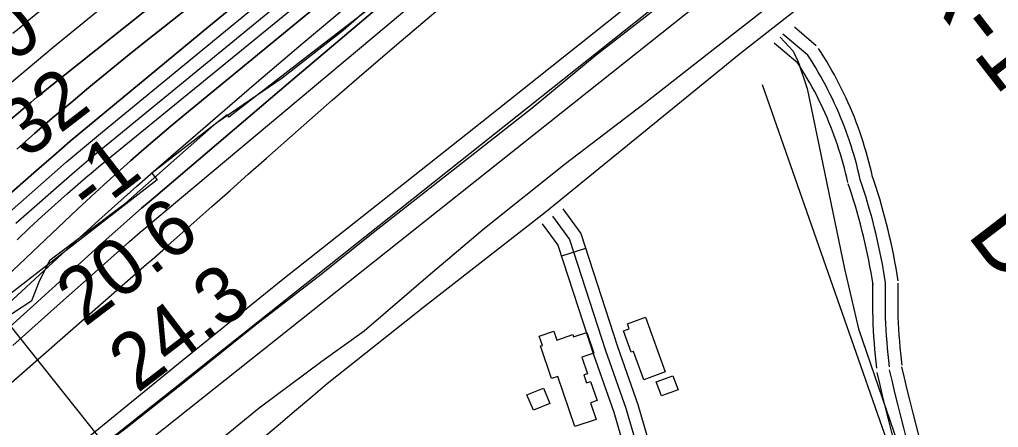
# Model space of a CAD drawing. Extents: x 3477039 to 3515015, y 546746 to 572297.
# Drawn here: x 3483194 to 3484351, y 556246 to 556729 of the extents above; entities that cross this region are included whole.
import ezdxf

# ---------------------------------------------------------------- set-up
doc = ezdxf.new("R2010")
doc.units = 0
for name, color, linetype in [('V-BLDG-OTLN', 7, 'Continuous'), ('V-DTCH-CNTR', 7, 'Continuous'), ('V-FLOD-BASE', 7, 'Continuous'), ('V-LEVE-TOET', 7, 'Continuous'), ('V-RIVR-EDGE', 7, 'Continuous'), ('V-RIVR-RANG', 7, 'Continuous'), ('V-RIVR-RANG-IDEN', 7, 'Continuous'), ('V-ROAD-CNTR', 7, 'Continuous'), ('V-RRAP-RVMT', 7, 'Continuous'), ('V-SURV-LINE', 7, 'Continuous'), ('V-TOPO-DPTH', 7, 'Continuous'), ('V-TOPO-MAJR', 7, 'Continuous'), ('V-TOPO-MINR', 7, 'Continuous'), ('V-TOPO-SHOR', 7, 'Continuous'), ('V-TOPO-WATR', 7, 'Continuous')]:
    doc.layers.add(name, color=color, linetype=linetype)

msp = doc.modelspace()

# ---------------------------------------------------------------- linework, layer by layer
at = {"layer": 'V-BLDG-OTLN'}
for points in [[(3483933.7, 556376.8), (3483957.2, 556312.1), (3483931.9, 556302.9), (3483919.7, 556336.4), (3483916.9, 556335.4), (3483907.6, 556360.8), (3483914.4, 556363.3), (3483912.3, 556369.1)], [(3483850.4, 556247.6), (3483830.3, 556306.7), (3483822.8, 556304.2), (3483809.7, 556342.9), (3483811.8, 556343.6), (3483808.2, 556354.3), (3483825.3, 556360.2), (3483828.8, 556349.9), (3483847.7, 556356.4), (3483848.6, 556353.7), (3483864.3, 556359), (3483872.7, 556334.3), (3483858.4, 556329.5), (3483865, 556310), (3483861, 556308.6), (3483864.1, 556299.4), (3483868.9, 556301), (3483876.7, 556278.2), (3483868.8, 556275.5), (3483875.4, 556256)], [(3483972.2, 556291.1), (3483952.7, 556283.8), (3483946.4, 556300.3), (3483965.9, 556307.7)], [(3483793.6, 556285), (3483813.2, 556293.1), (3483820.8, 556274.9), (3483801.2, 556266.8)]]:
    msp.add_lwpolyline(points, close=True, dxfattribs=at)
at = {"layer": 'V-DTCH-CNTR'}
msp.add_lwpolyline([(3484093.1, 556708.5), (3484108.2, 556691.7), (3484114.3, 556679.1), (3484125.1, 556647.6), (3484169.1, 556434.3), (3484185.7, 556363.2), (3484232.7, 556226.3), (3484290.5, 556058), (3484368.5, 555840.8), (3484429, 555662.7), (3484569.3, 555704.8)], dxfattribs=at)
at = {"layer": 'V-FLOD-BASE'}
msp.add_lwpolyline([(3484584.2, 557248.1), (3484473, 557160.1), (3484391.2, 557098), (3484296, 557020.8), (3484214.8, 556958.1), (3484134.4, 556892.5), (3484070.7, 556842), (3484011.2, 556794.2), (3483940.6, 556737.5), (3483875.5, 556687), (3483799.9, 556624.2), (3483711.8, 556555.2), (3483611.7, 556476.8), (3483550.1, 556427.6), (3483472.5, 556367.5), (3483388.5, 556299.9), (3483319.3, 556245.3), (3483258.4, 556198.9), (3483194, 556144.3), (3483180.7, 556133.4)], dxfattribs=at)
at = {"layer": 'V-LEVE-TOET'}
for points in [[(3483140.8, 556159.5), (3483158.3, 556171.7), (3483165.9, 556174.8), (3483178.5, 556179.8), (3483192.4, 556181), (3483207, 556185.7), (3483253.1, 556217), (3483386.1, 556325.6), (3483505, 556421.9), (3483623.3, 556515.4), (3483740.1, 556608.3), (3483905.9, 556740), (3484042.4, 556847.9), (3484238.9, 557001.4), (3484454.4, 557172.1), (3484582.4, 557271.7)], [(3484585.8, 557146.3), (3484433.9, 557023.3), (3484350.6, 556950.2), (3484272.3, 556896.4), (3484164, 556818), (3484079.9, 556744.9), (3484015.6, 556695), (3483932.3, 556629.5), (3483839.3, 556558.6), (3483743.5, 556482.1), (3483676.9, 556425.4), (3483601.3, 556360.5), (3483551, 556324.3), (3483476.9, 556269.1), (3483403.4, 556209), (3483350.2, 556166.7), (3483302.6, 556125), (3483259.1, 556084.6), (3483213, 556049.8), (3483163.2, 556005.4)]]:
    msp.add_lwpolyline(points, dxfattribs=at)
at = {"layer": 'V-RIVR-EDGE'}
for points in [[(3483504.1, 556660.2), (3483576.2, 556716.7), (3483682.7, 556810.1), (3483737.5, 556864.6), (3483810.3, 556925.1), (3483854.2, 556961.6), (3483939, 557022.6), (3484006.4, 557088.5), (3484040.1, 557123.2), (3484070.2, 557141.7), (3484108.1, 557171.1), (3484149, 557205.2), (3484189.9, 557236.9), (3484233.1, 557256.6), (3484300.5, 557304.5), (3484339.6, 557328.4), (3484356.4, 557346.4), (3484391.3, 557365.5), (3484413.5, 557378), (3484434, 557388.2), (3484452.6, 557400.7), (3484487.5, 557429.5), (3484527.2, 557469)], [(3483150.7, 556359.1), (3483208, 556396.8), (3483217.7, 556420.8), (3483229.8, 556444.7), (3483318.8, 556511.8), (3483427.1, 556607.5), (3483504.1, 556660.2)]]:
    msp.add_lwpolyline(points, dxfattribs=at)
at = {"layer": 'V-RIVR-RANG'}
msp.add_line((3483301.9, 556217.1), (3482803.1, 556842.5), dxfattribs=at)
at = {"layer": 'V-ROAD-CNTR'}
msp.add_line((3483863, 556458.3), (3483834.5, 556449), dxfattribs=at)
for points in [[(3484980, 557432.6), (3484518.9, 557058.8), (3484236.1, 556838.3), (3484046.6, 556689.6), (3483814.6, 556500.6), (3483673.5, 556390.5), (3483557.4, 556297.9)], [(3484980, 557432.6), (3484518.9, 557058.8), (3484236.1, 556838.3), (3484046.6, 556689.6), (3483814.6, 556500.6), (3483673.5, 556390.5), (3483557.4, 556297.9)], [(3484135.6, 556698.3), (3484109.9, 556720.3)], [(3484125.8, 556686.9), (3484096.3, 556712.1)], [(3484116.1, 556675.5), (3484085.8, 556701.4)], [(3484202.3, 556543), (3484201, 556548.9), (3484199.5, 556554.9), (3484198, 556560.9), (3484196.4, 556566.8), (3484194.7, 556572.7), (3484192.9, 556578.6), (3484191.1, 556584.5), (3484189.1, 556590.4), (3484187.1, 556596.2), (3484185.1, 556602), (3484182.9, 556607.8), (3484180.7, 556613.5), (3484178.4, 556619.2), (3484176, 556624.9), (3484173.5, 556630.6), (3484171, 556636.2), (3484168.3, 556641.8), (3484165.6, 556647.3), (3484162.9, 556652.8), (3484160, 556658.3), (3484157.1, 556663.7), (3484154.1, 556669.1), (3484151.1, 556674.4), (3484148, 556679.7), (3484144.8, 556685), (3484141.5, 556690.2), (3484138.4, 556695)], [(3484173.1, 556536.3), (3484171.8, 556542.1), (3484170.4, 556547.7), (3484169, 556553.2), (3484167.5, 556558.8), (3484165.9, 556564.3), (3484164.2, 556569.9), (3484162.5, 556575.3), (3484160.7, 556580.8), (3484158.8, 556586.3), (3484156.9, 556591.7), (3484154.9, 556597.1), (3484152.8, 556602.4), (3484150.6, 556607.8), (3484148.4, 556613.1), (3484146.1, 556618.4), (3484143.7, 556623.6), (3484141.3, 556628.8), (3484138.7, 556634), (3484136.2, 556639.2), (3484133.5, 556644.3), (3484130.8, 556649.3), (3484128, 556654.4), (3484125.1, 556659.4), (3484122.2, 556664.3), (3484119.2, 556669.3), (3484116.2, 556674.2), (3484113.2, 556678.8)], [(3484187.7, 556539.7), (3484186.4, 556545.5), (3484185, 556551.3), (3484183.5, 556557.1), (3484181.9, 556562.8), (3484180.3, 556568.5), (3484178.6, 556574.2), (3484176.8, 556579.9), (3484174.9, 556585.6), (3484173, 556591.2), (3484171, 556596.8), (3484168.9, 556602.4), (3484166.7, 556608), (3484164.5, 556613.5), (3484162.2, 556619), (3484159.8, 556624.5), (3484157.3, 556629.9), (3484154.8, 556635.3), (3484152.2, 556640.7), (3484149.5, 556646), (3484146.8, 556651.3), (3484144, 556656.5), (3484141.1, 556661.7), (3484138.1, 556666.9), (3484135.1, 556672), (3484132, 556677.1), (3484128.8, 556682.2), (3484125.8, 556686.9)], [(3484217.6, 556417.7), (3484216.4, 556425.1), (3484215.2, 556432.5), (3484213.9, 556439.8), (3484212.5, 556447.2), (3484211, 556454.5), (3484209.4, 556461.9), (3484207.8, 556469.2), (3484206.1, 556476.4), (3484204.3, 556483.7), (3484202.4, 556491), (3484200.4, 556498.2), (3484198.4, 556505.4), (3484196.3, 556512.6), (3484194.1, 556519.8), (3484191.9, 556526.9), (3484189.5, 556534), (3484187.7, 556539.4)], [(3484232.4, 556420), (3484231.2, 556427.5), (3484230, 556435), (3484228.6, 556442.6), (3484227.2, 556450.1), (3484225.7, 556457.6), (3484224.1, 556465.1), (3484222.4, 556472.5), (3484220.6, 556480), (3484218.8, 556487.4), (3484216.9, 556494.8), (3484214.9, 556502.2), (3484212.8, 556509.5), (3484210.7, 556516.9), (3484208.4, 556524.2), (3484206.1, 556531.5), (3484203.7, 556538.8), (3484201.9, 556544.2)], [(3484202.8, 556415.3), (3484201.6, 556422.7), (3484200.4, 556429.9), (3484199.1, 556437.1), (3484197.7, 556444.3), (3484196.3, 556451.5), (3484194.8, 556458.6), (3484193.2, 556465.8), (3484191.5, 556472.9), (3484189.7, 556480), (3484187.9, 556487.1), (3484186, 556494.2), (3484184, 556501.3), (3484181.9, 556508.3), (3484179.8, 556515.3), (3484177.6, 556522.3), (3484175.3, 556529.3), (3484173.5, 556534.6)], [(3483836, 556505.2), (3483857.3, 556475.8), (3483900.8, 556342.4), (3483924.8, 556273.7), (3483967.7, 556125.6)], [(3483823.8, 556496.4), (3483843.8, 556468.9), (3483886.6, 556337.6), (3483910.5, 556269.1), (3483953.3, 556121.5)], [(3483811.7, 556487.6), (3483830.2, 556462), (3483872.4, 556332.8), (3483896.2, 556264.6), (3483938.9, 556117.3)], [(3484207.4, 556316.5), (3484206.5, 556323.9), (3484205.7, 556331.3), (3484205, 556338.8), (3484204.4, 556346.2), (3484203.9, 556353.7), (3484203.4, 556361.1), (3484203, 556368.6), (3484202.8, 556376), (3484202.5, 556383.5), (3484202.4, 556391), (3484202.4, 556398.4), (3484202.4, 556405.9), (3484202.5, 556413.4), (3484202.6, 556418.1)], [(3484222.3, 556318.3), (3484221.4, 556325.5), (3484220.7, 556332.8), (3484220, 556340.1), (3484219.4, 556347.4), (3484218.8, 556354.7), (3484218.4, 556361.9), (3484218, 556369.2), (3484217.7, 556376.5), (3484217.5, 556383.8), (3484217.4, 556391.2), (3484217.4, 556398.5), (3484217.4, 556405.8), (3484217.5, 556413.1), (3484217.6, 556417.7)], [(3484237.2, 556320), (3484236.3, 556327.2), (3484235.6, 556334.3), (3484234.9, 556341.4), (3484234.3, 556348.5), (3484233.8, 556355.7), (3484233.4, 556362.8), (3484233, 556369.9), (3484232.7, 556377.1), (3484232.5, 556384.2), (3484232.4, 556391.3), (3484232.4, 556398.5), (3484232.4, 556405.6), (3484232.5, 556412.8), (3484232.6, 556417.3)], [(3484264.8, 556102.9), (3484260.5, 556116.7), (3484256.2, 556130.5), (3484252, 556144.4), (3484247.8, 556158.3), (3484243.8, 556172.2), (3484239.8, 556186.1), (3484235.9, 556200.1), (3484232.1, 556214.1), (3484228.3, 556228.1), (3484224.7, 556242.1), (3484221.1, 556256.1), (3484217.5, 556270.2), (3484214.1, 556284.3), (3484210.8, 556298.4), (3484207.7, 556311.4)], [(3484279.1, 556107.4), (3484274.8, 556121.2), (3484270.5, 556134.9), (3484266.3, 556148.7), (3484262.2, 556162.5), (3484258.2, 556176.4), (3484254.2, 556190.2), (3484250.4, 556204.1), (3484246.5, 556218), (3484242.8, 556231.9), (3484239.2, 556245.9), (3484235.6, 556259.8), (3484232.1, 556273.8), (3484228.7, 556287.8), (3484225.4, 556301.8), (3484222.3, 556314.8)], [(3484293.4, 556111.9), (3484289.1, 556125.6), (3484284.9, 556139.3), (3484280.7, 556153), (3484276.6, 556166.8), (3484272.6, 556180.5), (3484268.7, 556194.3), (3484264.8, 556208.1), (3484261, 556221.9), (3484257.3, 556235.8), (3484253.7, 556249.6), (3484250.1, 556263.5), (3484246.7, 556277.4), (3484243.3, 556291.3), (3484240, 556305.2), (3484236.9, 556318.2)], [(3483557.4, 556297.9), (3483538.2, 556281.5), (3483518.8, 556265.2), (3483499.5, 556248.9), (3483480, 556232.7), (3483460.6, 556216.6), (3483441, 556200.5), (3483421.5, 556184.5), (3483401.8, 556168.6), (3483382.2, 556152.7), (3483362.4, 556136.8), (3483342.7, 556121.1), (3483322.8, 556105.4), (3483320.1, 556103.2)], [(3483557.4, 556297.9), (3483538.2, 556281.5), (3483518.8, 556265.2), (3483499.5, 556248.9), (3483480, 556232.7), (3483460.6, 556216.6), (3483441, 556200.5), (3483421.5, 556184.5), (3483401.8, 556168.6), (3483382.2, 556152.7), (3483362.4, 556136.8), (3483342.7, 556121.1), (3483322.8, 556105.4), (3483320.1, 556103.2)]]:
    msp.add_lwpolyline(points, dxfattribs=at)
at = {"layer": 'V-RRAP-RVMT'}
for p, q in [((3483654.1, 556778.9), (3483543.9, 556693.3)), ((3483543.8, 556693.5), (3483441, 556613.8)), ((3483543.9, 556693.3), (3483543.8, 556693.5)), ((3483439, 556616.3), (3483350.2, 556547.5)), ((3483441, 556613.8), (3483439, 556616.3)), ((3483356.3, 556539.7), (3483160.5, 556387.5)), ((3483350.2, 556547.5), (3483356.3, 556539.7))]:
    msp.add_line(p, q, dxfattribs=at)
at = {"layer": 'V-SURV-LINE'}
for points in [[(3483197.5, 556150.5), (3484450.8, 557147.6)], [(3483197.5, 556150.5), (3484450.8, 557147.6)], [(3484469.5, 557124.1), (3483216.2, 556127)], [(3484469.5, 557124.1), (3483216.2, 556127)]]:
    msp.add_lwpolyline(points, dxfattribs=at)
at = {"layer": 'V-TOPO-DPTH'}
for points in [[(3483190.3, 556576), (3483211.5, 556594.4), (3483232.8, 556612.7), (3483254.2, 556630.8), (3483275.7, 556648.8), (3483297.4, 556666.6), (3483319.1, 556684.3), (3483341, 556701.9), (3483362.9, 556719.4), (3484045.2, 557260.9), (3484050.5, 557265), (3484055.7, 557269.2), (3484060.9, 557273.5), (3484066.1, 557277.7), (3484119.7, 557321.7), (3484151.6, 557348.1), (3484183.5, 557374.5), (3484215.2, 557401.1), (3484246.8, 557427.8), (3484857.9, 557946.2)], [(3484857.9, 557946.2), (3484246.8, 557427.8), (3484215.2, 557401.1), (3484183.5, 557374.5), (3484151.6, 557348.1), (3484119.7, 557321.7), (3484066.1, 557277.7), (3484060.9, 557273.5), (3484055.7, 557269.2), (3484050.5, 557265), (3484045.2, 557260.9), (3483362.9, 556719.4), (3483341, 556701.9), (3483319.1, 556684.3), (3483297.4, 556666.6), (3483275.7, 556648.8), (3483254.2, 556630.8), (3483232.8, 556612.7), (3483211.5, 556594.4), (3483190.3, 556576)], [(3484942.7, 557828.7), (3484926.3, 557815.5), (3484688.1, 557623.6), (3484595.1, 557548.5), (3484502.2, 557473.2), (3484409.6, 557397.7), (3484317, 557322.1), (3484180, 557209.7), (3484156.1, 557190.1), (3484132.2, 557170.5), (3484108.4, 557150.9), (3484084.5, 557131.3), (3483890.2, 556971.2), (3483795.1, 556892.4), (3483700.2, 556813.4), (3483605.8, 556733.8), (3483511.6, 556654), (3483352.1, 556517.9), (3483337.9, 556505.8), (3483323.9, 556493.6), (3483310, 556481.2), (3483296.1, 556468.8), (3483202.1, 556383.8), (3483141.3, 556328.9)], [(3483129.4, 556565.7), (3483200.3, 556625.7), (3483207.2, 556631.4), (3483214, 556637.2), (3483221, 556642.8), (3483228, 556648.4), (3483822.3, 557122.3), (3483858.1, 557150.9), (3483893.7, 557179.6), (3483929.3, 557208.4), (3483964.8, 557237.3), (3483973.2, 557244.2), (3484004.4, 557269.8), (3484035.4, 557295.5), (3484066.3, 557321.4), (3484097, 557347.4), (3484566, 557746.5)], [(3484566, 557746.5), (3484097, 557347.4), (3484066.3, 557321.4), (3484035.4, 557295.5), (3484004.4, 557269.8), (3483973.2, 557244.2), (3483964.8, 557237.3), (3483929.3, 557208.4), (3483893.7, 557179.6), (3483858.1, 557150.9), (3483822.3, 557122.3), (3483228, 556648.4), (3483221, 556642.8), (3483214, 556637.2), (3483207.2, 556631.4), (3483200.3, 556625.7), (3483129.4, 556565.7)], [(3483189.2, 556488.1), (3483255.8, 556546.5), (3483264.1, 556553.7), (3483272.4, 556560.9), (3483280.8, 556567.9), (3483289.2, 556574.9), (3483702.4, 556913.8), (3483766.5, 556966.3), (3483830.7, 557018.8), (3483894.9, 557071.2), (3483959.1, 557123.5), (3484036.9, 557186.7), (3484062.2, 557207.4), (3484087.5, 557228.2), (3484112.8, 557249), (3484138, 557269.8), (3484566.1, 557624.4)], [(3483189.2, 556488.1), (3483255.8, 556546.5), (3483264.1, 556553.7), (3483272.4, 556560.9), (3483280.8, 556567.9), (3483289.2, 556574.9), (3483702.4, 556913.8), (3483766.5, 556966.3), (3483830.7, 557018.8), (3483894.9, 557071.2), (3483959.1, 557123.5), (3484036.9, 557186.7), (3484062.2, 557207.4), (3484087.5, 557228.2), (3484112.8, 557249), (3484138, 557269.8), (3484566.1, 557624.4)], [(3484337.7, 557469.6), (3484248.9, 557396.2), (3484100.6, 557273.9), (3484085.8, 557261.7), (3484071, 557249.6), (3484056.1, 557237.5), (3484041.1, 557225.4), (3483747.2, 556989.3), (3483664.5, 556922.5), (3483581.9, 556855.6), (3483499.6, 556788.3), (3483417.5, 556720.9), (3483294.3, 556619.2), (3483274, 556602.3), (3483253.7, 556585.3), (3483233.7, 556568), (3483213.8, 556550.7), (3482979.7, 556345)], [(3484337.7, 557469.6), (3484248.9, 557396.2), (3484100.6, 557273.9), (3484085.8, 557261.7), (3484071, 557249.6), (3484056.1, 557237.5), (3484041.1, 557225.4), (3483747.2, 556989.3), (3483664.5, 556922.5), (3483581.9, 556855.6), (3483499.6, 556788.3), (3483417.5, 556720.9), (3483294.3, 556619.2), (3483274, 556602.3), (3483253.7, 556585.3), (3483233.7, 556568), (3483213.8, 556550.7), (3482979.7, 556345)], [(3483607.1, 556796.4), (3483389.2, 556616.9), (3483372.9, 556603.3), (3483356.8, 556589.7), (3483340.7, 556575.8), (3483324.8, 556561.9), (3483309, 556547.8), (3483293.3, 556533.6), (3483277.8, 556519.2), (3483262.3, 556504.7), (3482910.3, 556171.1)], [(3482910.3, 556171.1), (3483262.3, 556504.7), (3483277.8, 556519.2), (3483293.3, 556533.6), (3483309, 556547.8), (3483324.8, 556561.9), (3483340.7, 556575.8), (3483356.8, 556589.7), (3483372.9, 556603.3), (3483389.2, 556616.9), (3483607.1, 556796.4)]]:
    msp.add_lwpolyline(points, dxfattribs=at)
at = {"layer": 'V-TOPO-MAJR'}
msp.add_lwpolyline([(3483174.3, 556646.9), (3483193.9, 556663.5), (3483213.6, 556680), (3483233.4, 556696.4), (3483367.7, 556806.6), (3483454.9, 556877.9), (3483542.1, 556949), (3483629.4, 557020), (3483716.8, 557090.9), (3483979.9, 557303.8), (3483994.9, 557316), (3484010, 557328.3), (3484024.9, 557340.7), (3484039.8, 557353.1), (3484176.9, 557467.5)], dxfattribs=at)
at = {"layer": 'V-TOPO-MINR'}
for points in [[(3483185.9, 556713.2), (3483195, 556720.8), (3483204.2, 556728.5), (3483213.4, 556736), (3483222.7, 556743.5), (3483985.9, 557355.4), (3483986.8, 557356.2), (3483988.7, 557357.7), (3483989.6, 557358.5), (3483999.4, 557366.5), (3484005.2, 557371.3), (3484011, 557376), (3484016.8, 557380.8), (3484022.5, 557385.7), (3484795.8, 558032.6), (3484798.5, 558034.8), (3484801.2, 558037.1), (3484803.9, 558039.4), (3484806.6, 558041.6), (3484822.7, 558055.2), (3484833.4, 558064.2)], [(3483190.3, 556576), (3483211.5, 556594.4), (3483232.8, 556612.7), (3483254.2, 556630.8), (3483275.7, 556648.8), (3483297.4, 556666.6), (3483319.1, 556684.3), (3483341, 556701.9), (3483362.9, 556719.4), (3484045.2, 557260.9), (3484050.5, 557265), (3484055.7, 557269.2), (3484060.9, 557273.5), (3484066.1, 557277.7), (3484119.7, 557321.7), (3484151.6, 557348.1), (3484183.5, 557374.5), (3484215.2, 557401.1), (3484246.8, 557427.8), (3484857.9, 557946.2)], [(3483090.1, 556309.6), (3483264.9, 556471.2), (3483287.3, 556491.7), (3483309.8, 556512), (3483332.5, 556532.2), (3483355.3, 556552.2), (3483418.9, 556607.3), (3483473.8, 556654.6), (3483528.9, 556701.6), (3483584.4, 556748.2), (3483640.1, 556794.5), (3484052.7, 557134.8), (3484085.4, 557161.7), (3484118.1, 557188.7), (3484150.8, 557215.7), (3484183.6, 557242.6), (3484190, 557247.9), (3484226, 557277.4), (3484262, 557306.9), (3484298, 557336.4), (3484334.1, 557365.8), (3484890.9, 557819.1), (3484917.1, 557840.2), (3484943.3, 557861.3)], [(3483141.3, 556328.9), (3483202.1, 556383.8), (3483296.1, 556468.8), (3483310, 556481.2), (3483323.9, 556493.6), (3483337.9, 556505.8), (3483352.1, 556517.9), (3483511.6, 556654), (3483605.8, 556733.8), (3483700.2, 556813.4), (3483795.1, 556892.4), (3483890.2, 556971.2), (3484084.5, 557131.3), (3484108.4, 557150.9), (3484132.2, 557170.5), (3484156.1, 557190.1), (3484180, 557209.7), (3484317, 557322.1), (3484409.6, 557397.7), (3484502.2, 557473.2), (3484595.1, 557548.5), (3484688.1, 557623.6), (3484926.3, 557815.5), (3484942.7, 557828.7)], [(3483190.7, 556468.6), (3483205.4, 556482.5), (3483220.2, 556496.3), (3483235.2, 556509.8), (3483250.4, 556523.2), (3483274.9, 556544.7), (3483277.9, 556547.2), (3483280.9, 556549.8), (3483283.9, 556552.3), (3483286.9, 556554.8), (3483877.7, 557037.8), (3483914.2, 557067.6), (3483950.6, 557097.4), (3483987.1, 557127.2), (3484023.5, 557157.1), (3484034.7, 557166.2), (3484065.5, 557191.5), (3484096.3, 557216.8), (3484127.1, 557242.2), (3484157.8, 557267.7), (3484757.8, 557765.6)], [(3483129.4, 556565.7), (3483200.3, 556625.7), (3483207.2, 556631.4), (3483214, 556637.2), (3483221, 556642.8), (3483228, 556648.4), (3483822.3, 557122.3), (3483858.1, 557150.9), (3483893.7, 557179.6), (3483929.3, 557208.4), (3483964.8, 557237.3), (3483973.2, 557244.2), (3484004.4, 557269.8), (3484035.4, 557295.5), (3484066.3, 557321.4), (3484097, 557347.4), (3484566, 557746.5)], [(3483189.2, 556488.1), (3483255.8, 556546.5), (3483264.1, 556553.7), (3483272.4, 556560.9), (3483280.8, 556567.9), (3483289.2, 556574.9), (3483702.4, 556913.8), (3483766.5, 556966.3), (3483830.7, 557018.8), (3483894.9, 557071.2), (3483959.1, 557123.5), (3484036.9, 557186.7), (3484062.2, 557207.4), (3484087.5, 557228.2), (3484112.8, 557249), (3484138, 557269.8), (3484566.1, 557624.4)], [(3483185.6, 556343.4), (3483215.6, 556370.3), (3483245.7, 556397.2), (3483275.8, 556424), (3483323.7, 556466.4), (3483329.9, 556471.9), (3483336.3, 556477.4), (3483342.6, 556482.8), (3483349, 556488.2), (3483733.4, 556810.9), (3483801.8, 556868.2), (3483870.4, 556925.4), (3483939.2, 556982.3), (3484008.1, 557039.2), (3484115.8, 557127.8), (3484130.9, 557140.2), (3484146.1, 557152.6), (3484161.2, 557165.1), (3484176.4, 557177.5), (3484634.5, 557551.9)], [(3483123.8, 556450.5), (3483235.4, 556548.6), (3483249.3, 556560.7), (3483263.4, 556572.7), (3483277.5, 556584.6), (3483291.7, 556596.4), (3483523.1, 556786.7), (3483615.4, 556862.5), (3483707.9, 556938.1), (3483800.6, 557013.5), (3483893.4, 557088.8), (3484039, 557206.5), (3484059.1, 557222.8), (3484079.1, 557239.1), (3484099, 557255.5), (3484119, 557271.9), (3484378.5, 557486.4)], [(3482979.7, 556345), (3483213.8, 556550.7), (3483233.7, 556568), (3483253.7, 556585.3), (3483274, 556602.3), (3483294.3, 556619.2), (3483417.5, 556720.9), (3483499.6, 556788.3), (3483581.9, 556855.6), (3483664.5, 556922.5), (3483747.2, 556989.3), (3484041.1, 557225.4), (3484056.1, 557237.5), (3484071, 557249.6), (3484085.8, 557261.7), (3484100.6, 557273.9), (3484248.9, 557396.2), (3484337.7, 557469.6)], [(3482731.1, 555902.3), (3483343.9, 556439.5), (3483350.3, 556445.1), (3483356.6, 556450.7), (3483363, 556456.3), (3483369.4, 556462), (3483399.6, 556488.9), (3483421, 556507.9), (3483442.5, 556527), (3483464, 556546.1), (3483485.5, 556565.1), (3483523, 556598.2), (3483563.4, 556633.7), (3483603.9, 556669), (3483644.8, 556703.9), (3483685.7, 556738.7)]]:
    msp.add_lwpolyline(points, dxfattribs=at)
at = {"layer": 'V-TOPO-SHOR'}
msp.add_lwpolyline([(3484071.7, 556652.2), (3484812.9, 554531.1), (3484893.7, 554347.6), (3484923, 554288.9)], dxfattribs=at)
at = {"layer": 'V-TOPO-WATR'}
msp.add_lwpolyline([(3482910.3, 556171.1), (3483262.3, 556504.7), (3483277.8, 556519.2), (3483293.3, 556533.6), (3483309, 556547.8), (3483324.8, 556561.9), (3483340.7, 556575.8), (3483356.8, 556589.7), (3483372.9, 556603.3), (3483389.2, 556616.9), (3483607.1, 556796.4)], dxfattribs=at)

# ---------------------------------------------------------------- texts
at = {"layer": 'V-RIVR-RANG'}
for s, rotation, p in [('-60', 37.5543, (3483121.8, 556627.7)), ('-32', 37.5543, (3483178.1, 556544.9)), ('-1', 37.5543, (3483278, 556495.5)), ('20.6', 37.2683, (3483270.7, 556364.5)), ('24.3', 37.2683, (3483332.9, 556286.2))]:
    msp.add_text(s, height=67, rotation=rotation, dxfattribs=at).set_placement(p)
at = {"layer": 'V-RIVR-RANG-IDEN'}
for s, rotation, p in [('R-147.4', 307.7657, (3484247.5, 556781)), ('D-040', 307.5394, (3484312.6, 556474.9))]:
    msp.add_text(s, height=83, rotation=rotation, dxfattribs=at).set_placement(p)

doc.saveas('drawing.dxf')
